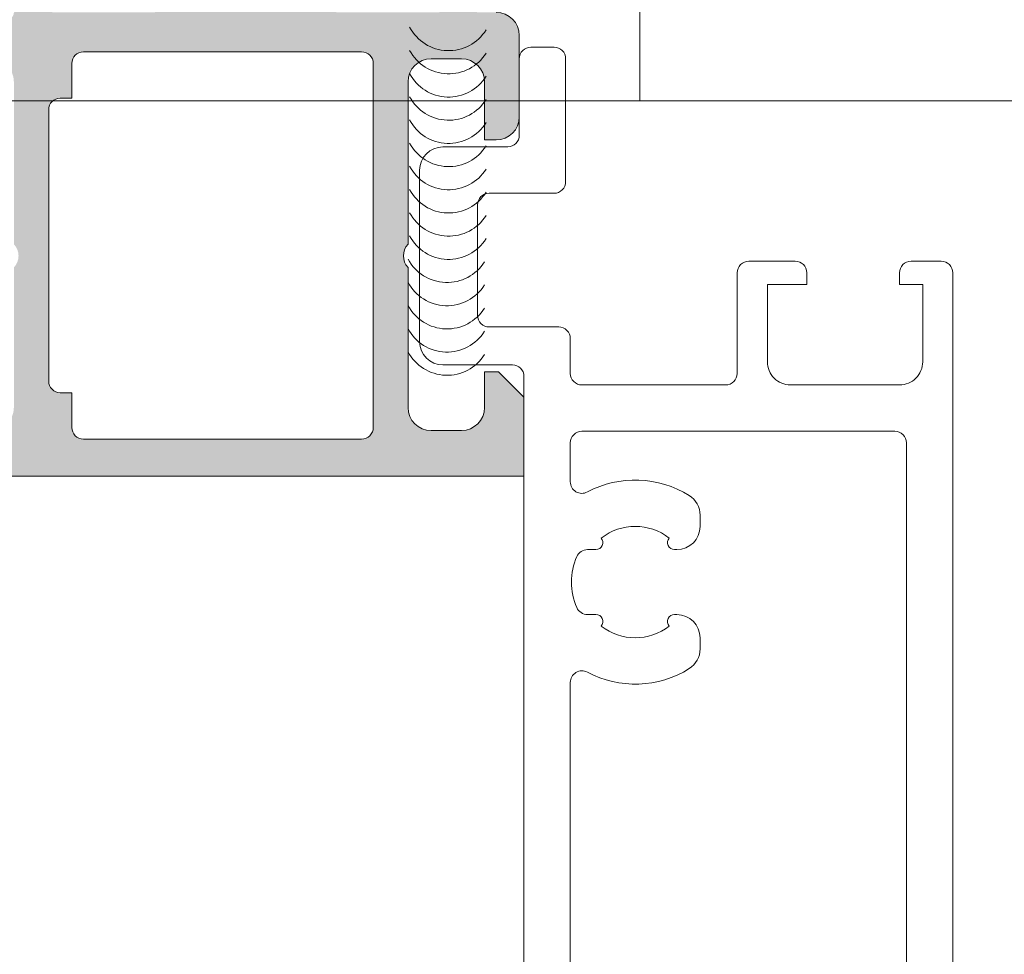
# Model space of a CAD drawing. Header units: millimetres. Extents: x 213386 to 506888, y 183055 to 450952.
# Tile 772 of 1056: x 387554 to 387596, y 342564 to 342605. Entities that reach past the tile are written whole.
import ezdxf

# ---------------------------------------------------------------- set-up
doc = ezdxf.new("R2010")
doc.units = ezdxf.units.MM
doc.layers.add('FASÁDA DETAILNÍ', color=255, linetype='Continuous', lineweight=0)
doc.layers.add('NOVA', color=255, linetype='Continuous', lineweight=0)

# ---------------------------------------------------------------- blocks, each defined once
blk = doc.blocks.new('A$C69D17D4D')
at = {"layer": 'FASÁDA DETAILNÍ'}
h = blk.add_hatch(color=256, dxfattribs=at)
edge = h.paths.add_edge_path()
edge.add_arc((-10388.69484676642, 24856.93811970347), 0.1199999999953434, 270, 360)
edge.add_line((-10388.57484676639, 24856.93811970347), (-10388.57484676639, 24859.69811770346))
edge.add_arc((-10388.27484676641, 24859.69811770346), 0.2999999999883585, 90, 180, ccw=False)
edge.add_line((-10388.27484676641, 24859.99811770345), (-10387.29487244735, 24859.99811770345))
edge.add_arc((-10387.29487244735, 24859.69811770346), 0.2999999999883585, 0, 90, ccw=False)
edge.add_line((-10386.99487244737, 24859.69811770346), (-10386.99487244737, 24857.81810670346))
edge.add_arc((-10386.91600535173, 24857.55056336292), 0.2789255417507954, 106.4245945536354, 181.1628700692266)
edge.add_line((-10387.19487344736, 24857.54490270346), (-10387.19487344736, 24857.09130870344))
edge.add_arc((-10386.91603600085, 24857.08564029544), 0.2788950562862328, 178.8354106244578, 253.5801235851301)
edge.add_line((-10386.99487244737, 24856.81811970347), (-10386.19469773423, 24856.81811970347))
edge.add_arc((-10386.19469773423, 24855.81811970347), 1, 0, 90, ccw=False)
edge.add_line((-10385.19469773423, 24855.81811970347), (-10385.19469773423, 24852.31811234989))
edge.add_arc((-10386.19471755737, 24852.31813217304), 1.000019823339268, 270.0011357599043, 359.9988642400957, ccw=False)
edge.add_line((-10386.19469773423, 24851.31811234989), (-10386.69469773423, 24851.31811234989))
edge.add_line((-10386.69469773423, 24851.31811234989), (-10386.69469773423, 24853.81811234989))
edge.add_arc((-10387.69474312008, 24853.81806696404), 1.000045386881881, 0.002600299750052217, 89.99739970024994)
edge.add_line((-10387.69469773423, 24854.81811234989), (-10388.99471604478, 24854.81811234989))
edge.add_arc((-10388.994663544, 24853.81805984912), 1.000052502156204, 90.00300791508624, 179.9969920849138)
edge.add_line((-10389.99471604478, 24853.81811234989), (-10389.99471604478, 24846.81811234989))
edge.add_arc((-10389.46959429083, 24846.31811234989), 0.7250881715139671, 136.4038161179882, 223.5961838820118)
edge.add_line((-10389.99471604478, 24845.81811234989), (-10389.99471604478, 24839.78402421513))
edge.add_arc((-10388.994663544, 24839.78407671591), 1.000052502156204, 180.0030079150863, 269.9969920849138)
edge.add_line((-10388.99471604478, 24838.78402421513), (-10387.69469773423, 24838.78402421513))
edge.add_arc((-10387.69474312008, 24839.78406960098), 1.000045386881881, 270.00260029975, 359.99739970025)
edge.add_line((-10386.69469773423, 24839.78402421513), (-10386.69469773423, 24841.31811234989))
edge.add_line((-10386.69469773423, 24841.31811234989), (-10386.09469163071, 24841.31811234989))
edge.add_line((-10386.09469163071, 24841.31811234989), (-10384.99471604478, 24840.21810624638))
edge.add_line((-10384.99471604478, 24840.21810624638), (-10384.99471604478, 24836.81811234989))
edge.add_line((-10384.99471604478, 24836.81811234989), (-10411.99461686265, 24836.81811234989))
edge.add_line((-10411.99461686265, 24836.81811234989), (-10411.99461686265, 24840.21810624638))
edge.add_line((-10411.99461686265, 24840.21810624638), (-10410.89464127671, 24841.31811234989))
edge.add_line((-10410.89464127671, 24841.31811234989), (-10410.2946351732, 24841.31811234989))
edge.add_line((-10410.2946351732, 24841.31811234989), (-10410.2946351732, 24839.78402421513))
edge.add_arc((-10409.29458978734, 24839.78406960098), 1.000045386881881, 180.00260029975, 269.9973997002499)
edge.add_line((-10409.2946351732, 24838.78402421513), (-10407.99461686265, 24838.78402421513))
edge.add_arc((-10407.99466936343, 24839.78407671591), 1.000052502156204, 270.0030079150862, 359.9969920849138)
edge.add_line((-10406.99461686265, 24839.78402421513), (-10406.99461686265, 24845.81811234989))
edge.add_arc((-10407.5197386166, 24846.31811234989), 0.7250881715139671, 316.4038161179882, 403.5961838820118)
edge.add_line((-10406.99461686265, 24846.81811234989), (-10406.99461686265, 24853.81811234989))
edge.add_arc((-10407.99466936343, 24853.81805984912), 1.000052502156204, 0.003007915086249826, 89.99699208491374)
edge.add_line((-10407.99461686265, 24854.81811234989), (-10409.2946351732, 24854.81811234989))
edge.add_arc((-10409.29458978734, 24853.81806696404), 1.000045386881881, 90.00260029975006, 179.9973997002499)
edge.add_line((-10410.2946351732, 24853.81811234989), (-10410.2946351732, 24851.31811234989))
edge.add_line((-10410.2946351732, 24851.31811234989), (-10410.7946351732, 24851.31811234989))
edge.add_arc((-10410.79461535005, 24852.31813217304), 1.000019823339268, 180.0011357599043, 269.9988642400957, ccw=False)
edge.add_line((-10411.7946351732, 24852.31811234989), (-10411.7946351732, 24856.81811234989))
edge.add_arc((-10411.2946454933, 24856.81812267), 0.4999896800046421, 89.99881737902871, 180.0011826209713, ccw=False)
edge.add_line((-10411.2946351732, 24857.31811234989), (-10410.2946351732, 24857.31811234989))
edge.add_line((-10410.2946351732, 24857.31811234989), (-10410.2946351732, 24856.51810929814))
edge.add_line((-10410.2946351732, 24856.51810929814), (-10407.29461991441, 24856.51810929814))
edge.add_arc((-10407.29461722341, 24856.81811701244), 0.3000077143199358, 269.9994860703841, 360.0005139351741)
edge.add_arc((-10407.07344595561, 24857.08564029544), 0.2788950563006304, 286.4198764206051, 361.1645893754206)
edge.add_line((-10406.79460850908, 24857.09130870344), (-10406.79460850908, 24857.54490270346))
edge.add_arc((-10407.07347660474, 24857.55056336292), 0.2789255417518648, 358.8371299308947, 433.5754054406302)
edge.add_line((-10406.99460950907, 24857.81810670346), (-10406.99460950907, 24859.69811770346))
edge.add_arc((-10406.69460950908, 24859.69811770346), 0.2999999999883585, 90, 180, ccw=False)
edge.add_line((-10406.69460950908, 24859.99811770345), (-10405.71463519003, 24859.99811770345))
edge.add_arc((-10405.71463519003, 24859.69811770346), 0.2999999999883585, 0, 90, ccw=False)
edge.add_line((-10405.41463519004, 24859.69811770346), (-10405.41463519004, 24856.93811970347))
edge.add_arc((-10405.29463519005, 24856.93811970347), 0.1199999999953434, 180, 270)
edge.add_line((-10405.29463519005, 24856.81811970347), (-10400.99460950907, 24856.81811970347))
edge.add_arc((-10400.99460950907, 24857.31811970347), 0.5, 270, 360)
edge.add_line((-10400.49460950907, 24857.31811970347), (-10400.49460950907, 24858.01811970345))
edge.add_line((-10400.49460950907, 24858.01811970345), (-10401.87610496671, 24860.41094002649))
edge.add_arc((-10401.75648972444, 24860.47999991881), 0.1381197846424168, 82.29756250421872, 210.0000000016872, ccw=False)
edge.add_arc((-10402.2041081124, 24855.63864868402), 5.000000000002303, 18.70940074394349, 84.65077199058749, ccw=False)
edge.add_arc((-10396.99474097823, 24857.40287487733), 0.4999999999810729, 198.709400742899, 341.2905992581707)
edge.add_arc((-10391.78537384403, 24855.63864868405), 4.999999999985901, 95.34922800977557, 161.2905992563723, ccw=False)
edge.add_arc((-10392.23299223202, 24860.47999991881), 0.1381197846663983, -30.000000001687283, 97.70243749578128, ccw=False)
edge.add_line((-10392.11337698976, 24860.41094002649), (-10393.49487244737, 24858.01811970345))
edge.add_line((-10393.49487244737, 24858.01811970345), (-10393.49487244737, 24857.31811970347))
edge.add_arc((-10392.99487244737, 24857.31811970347), 0.5, 180, 270)
edge.add_line((-10392.99487244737, 24856.81811970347), (-10388.69484676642, 24856.81811970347))
edge = h.paths.add_edge_path(flags=16)
edge.add_arc((-10403.99462449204, 24838.91811845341), 0.5, 180, 270)
edge.add_line((-10403.99462449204, 24838.41811845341), (-10391.99471604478, 24838.41811845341))
edge.add_arc((-10391.99471604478, 24838.91811845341), 0.5, 270, 360)
edge.add_line((-10391.49471604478, 24838.91811845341), (-10391.49471604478, 24854.61810014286))
edge.add_arc((-10391.99471604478, 24854.61810014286), 0.5, 0, 90)
edge.add_line((-10391.99471604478, 24855.11810014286), (-10403.99462449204, 24855.11810014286))
edge.add_arc((-10403.99462449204, 24854.61810014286), 0.5, 90, 180)
edge.add_line((-10404.49462449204, 24854.61810014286), (-10404.49462449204, 24853.11810014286))
edge.add_line((-10404.49462449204, 24853.11810014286), (-10404.99462449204, 24853.11810014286))
edge.add_arc((-10404.99462449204, 24852.61810014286), 0.5, 90, 180)
edge.add_line((-10405.49462449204, 24852.61810014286), (-10405.49462449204, 24840.91811845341))
edge.add_arc((-10404.99462449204, 24840.91811845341), 0.5, 180, 270)
edge.add_line((-10404.99462449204, 24840.41811845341), (-10404.49462449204, 24840.41811845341))
edge.add_line((-10404.49462449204, 24840.41811845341), (-10404.49462449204, 24838.91811845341))
for p, q in [((-10379.99960784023, 24897.00002419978), (-10379.99960784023, 24853.00002420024)), ((-8463.499921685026, 24853.00002419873), (-10447.16921557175, 24853.00002419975))]:
    blk.add_line(p, q, dxfattribs=at)
for points in [[(-10386.19469773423, 24856.81811970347, -0.414213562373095), (-10385.19469773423, 24855.81811970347), (-10385.19469773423, 24852.31811234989, -0.4142019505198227), (-10386.19469773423, 24851.31811234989), (-10386.69469773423, 24851.31811234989), (-10386.69469773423, 24853.81811234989, 0.4141869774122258), (-10387.69469773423, 24854.81811234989), (-10388.99471604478, 24854.81811234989, 0.4141828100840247), (-10389.99471604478, 24853.81811234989), (-10389.99471604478, 24846.81811234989, 0.3999328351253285), (-10389.99471604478, 24845.81811234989), (-10389.99471604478, 24839.78402421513, 0.4141828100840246), (-10388.99471604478, 24838.78402421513), (-10387.69469773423, 24838.78402421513, 0.4141869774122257), (-10386.69469773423, 24839.78402421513), (-10386.69469773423, 24841.31811234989), (-10386.09469163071, 24841.31811234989), (-10384.99471604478, 24840.21810624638), (-10384.99471604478, 24836.81811234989), (-10411.99461686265, 24836.81811234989)], [(-10384.99471604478, 24722.58197171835), (-10384.99471604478, 24841.11811234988, 0.414213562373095), (-10385.49471604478, 24841.61811234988), (-10388.49471604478, 24841.61811234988, -0.414213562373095), (-10389.49471604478, 24842.61811234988), (-10389.49471604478, 24850.01811235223, -0.4142135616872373), (-10388.49471604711, 24851.01811235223), (-10385.69471604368, 24851.01811235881, 0.4142135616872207), (-10385.19471604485, 24851.51811235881), (-10385.19471604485, 24854.81811234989, -0.414213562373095), (-10384.69471604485, 24855.31811234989), (-10383.69471604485, 24855.31811234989, -0.414213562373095), (-10383.19471604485, 24854.81811234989), (-10383.19471603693, 24849.51811039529, -0.4142135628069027), (-10383.69471603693, 24849.01811039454), (-10386.49471609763, 24849.01811039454, 0.4142135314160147), (-10386.99471604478, 24848.51811039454), (-10386.99471604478, 24843.75206129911, 0.4142135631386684), (-10386.4947160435, 24843.25206129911), (-10383.49471604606, 24843.25206130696, -0.4142135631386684), (-10382.99471604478, 24842.75206130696), (-10382.99471604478, 24841.25206179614, 0.414213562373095), (-10382.49471604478, 24840.75206179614), (-10376.29482021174, 24840.75206179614, 0.414213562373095), (-10375.79482021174, 24841.25206179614), (-10375.79482021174, 24845.58867783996, -0.4142140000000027), (-10375.29482021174, 24846.08867783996), (-10373.29481821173, 24846.08867783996, -0.4142009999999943), (-10372.79481821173, 24845.58867783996), (-10372.79481821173, 24845.08867783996), (-10374.49481821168, 24845.08867783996), (-10374.49481821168, 24841.75206179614, 0.4142140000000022), (-10373.49481821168, 24840.75206179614), (-10368.79481821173, 24840.75206179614, 0.4142140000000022), (-10367.79481821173, 24841.75206179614), (-10367.79481821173, 24845.08867783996), (-10368.79481821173, 24845.08867783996), (-10368.79481821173, 24845.58867783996, -0.4142200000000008), (-10368.29482621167, 24846.08867783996), (-10366.99481521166, 24846.08867783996, -0.4142140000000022), (-10366.49481521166, 24845.58867783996), (-10366.49481555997, 24722.58197171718, -0.4142135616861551)], [(-10368.49481555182, 24724.58197171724), (-10368.49481523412, 24838.25206213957, 0.4142136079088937), (-10368.99481531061, 24838.75206214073), (-10382.49471612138, 24838.75206007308, 0.4142135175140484), (-10382.99471604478, 24838.25206007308), (-10382.99471604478, 24836.57800232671, 0.5657414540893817), (-10382.26002216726, 24836.13650625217, -0.2677634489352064), (-10377.8653042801, 24835.98414682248, -0.2587771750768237), (-10377.3947160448, 24835.1357818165), (-10377.3947160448, 24834.65134079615, -0.414213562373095), (-10378.3947160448, 24833.65134079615), (-10378.50060861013, 24833.65134079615, -0.6451800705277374), (-10378.72592837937, 24834.14940897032, 0.3417320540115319), (-10381.66350371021, 24834.14940897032, -0.645180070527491), (-10381.88882347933, 24833.65134079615), (-10382.25687510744, 24833.65134079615, 0.2982166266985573), (-10382.71513267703, 24833.35134079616, 0.2087121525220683), (-10382.71513267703, 24831.15134079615, 0.29821662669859), (-10382.25687510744, 24830.85134079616), (-10381.88882347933, 24830.85134079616, -0.6451800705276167), (-10381.66350371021, 24830.35327262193, 0.3417320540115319), (-10378.72592837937, 24830.35327262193, -0.6451800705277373), (-10378.50060861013, 24830.85134079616), (-10378.3947160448, 24830.85134079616, -0.4142135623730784), (-10377.3947160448, 24829.85134079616), (-10377.3947160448, 24829.36689977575, -0.258777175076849), (-10377.8653042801, 24828.51853476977, -0.2677634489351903), (-10382.26002216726, 24828.36617534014, 0.5657414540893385), (-10382.99471604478, 24827.92467926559), (-10382.99471604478, 24733.89863324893, 0.5657414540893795)]]:
    blk.add_lwpolyline(points, format="xyb", dxfattribs=at)
blk.add_lwpolyline([(-10404.49462449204, 24838.91811845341, 0.414213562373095), (-10403.99462449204, 24838.41811845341), (-10391.99471604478, 24838.41811845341, 0.414213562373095), (-10391.49471604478, 24838.91811845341), (-10391.49471604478, 24854.61810014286, 0.414213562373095), (-10391.99471604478, 24855.11810014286), (-10403.99462449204, 24855.11810014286, 0.414213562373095), (-10404.49462449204, 24854.61810014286), (-10404.49462449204, 24853.11810014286), (-10404.99462449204, 24853.11810014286, 0.414213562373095), (-10405.49462449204, 24852.61810014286), (-10405.49462449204, 24840.91811845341, 0.414213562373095), (-10404.99462449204, 24840.41811845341), (-10404.49462449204, 24840.41811845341)], format="xyb", close=True, dxfattribs=at)
for centre in [(-10388.24330642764, 24857.07409028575), (-10388.24330642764, 24856.07409028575), (-10388.24330642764, 24855.07409028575), (-10388.24330642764, 24854.07409028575), (-10388.24330642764, 24853.07409028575), (-10388.24330642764, 24852.07409028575), (-10388.24330642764, 24851.07409028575), (-10388.24330642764, 24850.07409028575), (-10388.24330642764, 24849.07409028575), (-10388.24330642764, 24848.07409028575), (-10388.31090673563, 24847.07528916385), (-10388.31090673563, 24846.07528916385), (-10388.31090673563, 24845.07528916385), (-10388.31090673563, 24844.07528916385), (-10388.31090673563, 24843.07528916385)]:
    blk.add_arc(centre, 1.906465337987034, 207.9679544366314, 327.9679544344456, dxfattribs=at)

msp = doc.modelspace()

# ---------------------------------------------------------------- block references
at = {"layer": 'NOVA', "ltscale": 300}
msp.add_blockref('A$C69D17D4D', (397960.6382589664, 317748.1544064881), dxfattribs=at)

doc.saveas('drawing.dxf')
